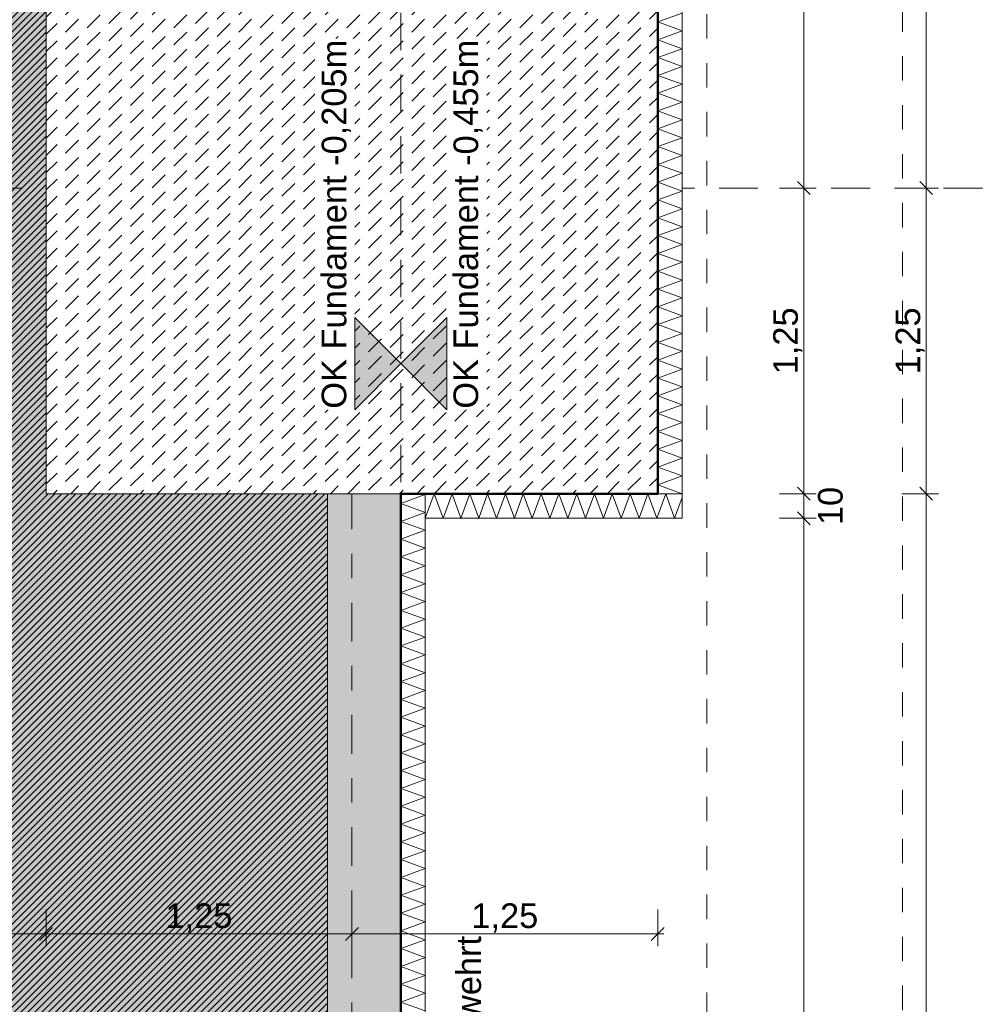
# Model space of a CAD drawing. Header units: metres. Extents: x -273 to 6, y -183 to 13.
# Tile 344 of 379: x -1.78 to 2.16, y -26.28 to -22.26. Entities that reach past the tile are written whole.
import ezdxf

# ---------------------------------------------------------------- set-up
doc = ezdxf.new("R2010")
doc.units = ezdxf.units.M
doc.header["$LTSCALE"] = 0.05
doc.header["$PDMODE"] = 1
doc.header["$PDSIZE"] = -2
for name, pattern in [('ISO-02 Strichlinie', [3.81, 3.048, -0.762]), ('ISO-03 Gestrichelt mit Abstand-3', [1.524, 0.6096, -0.9144]), ('Linienart-53', [5.291531, 3.175, -1.058062, 0.352704, -0.705764])]:
    doc.linetypes.add(name, pattern=pattern)
doc.layers.get('0').update_dxf_attribs({"lineweight": 25})
for name, color, linetype, lineweight, true_color in [('00 -Bauelemente -Beton unbewehrt', 7, 'Continuous', 9, 0xf7e06e), ('00 -Bauelemente -Dämmung innen', 7, 'Continuous', 9, 0xff7fe6), ('30 -32 Gründung- 2 Flachgründungen u. Bodenplatten', 7, 'Continuous', 9, 0xff6633), ('30 -32 Gründung-4 Frostschürze', 7, 'Continuous', 9, 0x66aaff), ('70 -72 Beschriftung- 1 Beschriftung allgemein', 7, 'Continuous', 9, 0xff6633), ('70 -76 Bemaßung- 2 Allgemein', 7, 'Continuous', 5, 0x6666cc)]:
    doc.layers.add(name, color=color, linetype=linetype, lineweight=lineweight, true_color=true_color)
for name, color, linetype, lineweight in [('30 -35 Decken- 2 Beläge- Dämmung', 7, 'Continuous', 9), ('70 -71 Achsen- 1 Gebäudeachsen', 7, 'Linienart-53', 18), ('Keine', 7, 'Continuous', 9)]:
    doc.layers.add(name, color=color, linetype=linetype, lineweight=lineweight)
doc.styles.add('Arial', font='arial.ttf')
doc.dimstyles.new('k+k_klein', dxfattribs={"dimtxt": 0.100689, "dimasz": 0.05302, "dimexe": 0.05, "dimexo": 0.15, "dimgap": 0.005, "dimtad": 1, "dimdec": 3, "dimtxsty": 'Arial', "dimblk": 'VW_SLASH-2', "dimblk1": 'VW_SLASH-2', "dimblk2": 'VW_SLASH-2', "dimcen": 0, "dimdle": 0.025, "dimadec": 3, "dimazin": 0, "dimtfac": 0.75, "dimtdec": 3, "dimtix": 1, "dimtmove": 0, "dimatfit": 0, "dimldrblk": 'VW_FILLEDARROW', "dimfxl": 0.1, "dimfxlon": 1, "dimfrac": 2, "dimtolj": 1, "dimarcsym": 0})

# ---------------------------------------------------------------- blocks, each defined once
blk = doc.blocks.new('_Achsen (3D)')
at = {"layer": '70 -71 Achsen- 1 Gebäudeachsen', "transparency": 33554687}
for p, q in [((-0.421, 3.8), (-0.421, -46.172)), ((-179.668, -22.947), (3.826, -22.947))]:
    blk.add_line(p, q, dxfattribs=at)
blk = doc.blocks.new('Gruppe-334')
at = {"color": 255, "linetype": 'Continuous', "lineweight": 5}
blk.add_wipeout([(-0.121, -30.097), (-0.121, -24.197), (-0.221, -24.197), (-0.221, -30.097)], dxfattribs=at).dxf.layer = '00 -Bauelemente -Dämmung innen'
blk = doc.blocks.new('Gruppe-335')
at = {"layer": '00 -Bauelemente -Dämmung innen', "color": 7, "transparency": 33554687, "flags": 128}
blk.add_lwpolyline([(-0.121, -26.3118), (-0.221, -26.2754), (-0.121, -26.239), (-0.221, -26.2026), (-0.121, -26.1662), (-0.221, -26.1298), (-0.121, -26.0934), (-0.221, -26.057), (-0.121, -26.0206), (-0.221, -25.9842), (-0.121, -25.9478), (-0.221, -25.9114), (-0.121, -25.875), (-0.221, -25.8386), (-0.121, -25.8022), (-0.221, -25.7658), (-0.121, -25.7294), (-0.221, -25.693), (-0.121, -25.6566), (-0.221, -25.6202), (-0.121, -25.5838), (-0.221, -25.5474), (-0.121, -25.511), (-0.221, -25.4746), (-0.121, -25.4382), (-0.221, -25.4018), (-0.121, -25.3654), (-0.221, -25.329), (-0.121, -25.2926), (-0.221, -25.2562), (-0.121, -25.2198), (-0.221, -25.1834), (-0.121, -25.147), (-0.221, -25.1106), (-0.121, -25.0743), (-0.221, -25.0379), (-0.121, -25.0015), (-0.221, -24.9651), (-0.121, -24.9287), (-0.221, -24.8923), (-0.121, -24.8559), (-0.221, -24.8195), (-0.121, -24.7831), (-0.221, -24.7467), (-0.121, -24.7103), (-0.221, -24.6739), (-0.121, -24.6375), (-0.221, -24.6011), (-0.121, -24.5647), (-0.221, -24.5283), (-0.121, -24.4919), (-0.221, -24.4555), (-0.121, -24.4191), (-0.221, -24.3827), (-0.121, -24.3463), (-0.221, -24.3099), (-0.121, -24.2735), (-0.221, -24.2371), (-0.121, -24.2007), (-0.1311, -24.197)], dxfattribs=at)
blk = doc.blocks.new('Gruppe-337')
at = {"layer": '00 -Bauelemente -Dämmung innen', "color": 7, "linetype": 'Continuous', "lineweight": 9, "transparency": 33554687}
blk.add_line((-0.121, -24.197), (-0.221, -24.197), dxfattribs=at)
blk = doc.blocks.new('Gruppe-338')
at = {"color": 7, "transparency": 33554687}
blk.add_blockref('Gruppe-337', (0, 0), dxfattribs=at)
blk = doc.blocks.new('Gruppe-339')
at = {"layer": '00 -Bauelemente -Dämmung innen', "color": 7, "linetype": 'Continuous', "lineweight": 9, "transparency": 33554687}
blk.add_line((-0.221, -24.197), (-0.221, -30.097), dxfattribs=at)
blk = doc.blocks.new('Gruppe-340')
at = {"layer": '00 -Bauelemente -Dämmung innen', "color": 7, "linetype": 'Continuous', "lineweight": 9, "transparency": 33554687}
blk.add_line((-0.121, -30.097), (-0.121, -24.197), dxfattribs=at)
blk = doc.blocks.new('Gruppe-341')
at = {"color": 7, "transparency": 33554687}
for name in ['Gruppe-339', 'Gruppe-340']:
    blk.add_blockref(name, (0, 0), dxfattribs=at)
blk = doc.blocks.new('Gruppe-342')
at = {"layer": '00 -Bauelemente -Dämmung innen', "color": 7}
blk.add_blockref('Gruppe-334', (0, 0), dxfattribs=at)
at = {"color": 7, "transparency": 33554687}
for name in ['Gruppe-338', 'Gruppe-341']:
    blk.add_blockref(name, (0, 0), dxfattribs=at)
at = {"layer": '00 -Bauelemente -Dämmung innen', "color": 7, "transparency": 33554687}
blk.add_blockref('Gruppe-335', (0, 0), dxfattribs=at)
blk = doc.blocks.new('Gruppe-343')
at = {"layer": '00 -Bauelemente -Dämmung innen', "color": 7, "transparency": 33554687}
blk.add_blockref('Gruppe-342', (0, 0), dxfattribs=at)
at = {"layer": '00 -Bauelemente -Dämmung innen', "color": 0, "flags": 1}
for tag in ['prm0_value', 'prm1_value', 'prm2_value', 'prm3_value', 'prm4_value', 'prm5_value', 'prm6_value', 'IFC_UUID', 'instanceID', 'prm0_name', 'prm0_type', 'prm1_name', 'prm1_type', 'prm2_name', 'prm2_type', 'prm3_name', 'prm3_type', 'prm4_name', 'prm4_type', 'prm5_name', 'prm5_type', 'prm6_name', 'prm6_type']:
    blk.add_attdef(tag, (-0.221, -30.097), '', height=0.00018, dxfattribs=at)
blk = doc.blocks.new('Gruppe-1254')
at = {"color": 255, "linetype": 'Continuous', "lineweight": 5}
blk.add_wipeout([(0.929, -24.197), (0.929, -18.597), (0.829, -18.597), (0.829, -24.197)], dxfattribs=at).dxf.layer = '00 -Bauelemente -Dämmung innen'
blk = doc.blocks.new('Gruppe-1255')
at = {"layer": '00 -Bauelemente -Dämmung innen', "color": 7, "transparency": 33554687, "flags": 128}
blk.add_lwpolyline([(0.929, -24.197), (0.829, -24.1606), (0.929, -24.1242), (0.829, -24.0879), (0.929, -24.0515), (0.829, -24.0151), (0.929, -23.9787), (0.829, -23.9423), (0.929, -23.9059), (0.829, -23.8695), (0.929, -23.8331), (0.829, -23.7967), (0.929, -23.7603), (0.829, -23.7239), (0.929, -23.6875), (0.829, -23.6511), (0.929, -23.6147), (0.829, -23.5783), (0.929, -23.5419), (0.829, -23.5055), (0.929, -23.4691), (0.829, -23.4327), (0.929, -23.3963), (0.829, -23.3599), (0.929, -23.3235), (0.829, -23.2871), (0.929, -23.2507), (0.829, -23.2143), (0.929, -23.1779), (0.829, -23.1415), (0.929, -23.1051), (0.829, -23.0687), (0.929, -23.0323), (0.829, -22.9959), (0.929, -22.9595), (0.829, -22.9231), (0.929, -22.8867), (0.829, -22.8504), (0.929, -22.814), (0.829, -22.7776), (0.929, -22.7412), (0.829, -22.7048), (0.929, -22.6684), (0.829, -22.632), (0.929, -22.5956), (0.829, -22.5592), (0.929, -22.5228), (0.829, -22.4864), (0.929, -22.45), (0.829, -22.4136), (0.929, -22.3772), (0.829, -22.3408), (0.929, -22.3044), (0.829, -22.268), (0.929, -22.2316)], dxfattribs=at)
blk = doc.blocks.new('Gruppe-1256')
at = {"layer": '00 -Bauelemente -Dämmung innen', "color": 7, "linetype": 'Continuous', "lineweight": 9, "transparency": 33554687}
blk.add_line((0.829, -24.197), (0.929, -24.197), dxfattribs=at)
blk = doc.blocks.new('Gruppe-1258')
at = {"color": 7, "transparency": 33554687}
blk.add_blockref('Gruppe-1256', (0, 0), dxfattribs=at)
blk = doc.blocks.new('Gruppe-1259')
at = {"layer": '00 -Bauelemente -Dämmung innen', "color": 7, "linetype": 'Continuous', "lineweight": 9, "transparency": 33554687}
blk.add_line((0.829, -18.597), (0.829, -24.197), dxfattribs=at)
blk = doc.blocks.new('Gruppe-1260')
at = {"layer": '00 -Bauelemente -Dämmung innen', "color": 7, "linetype": 'Continuous', "lineweight": 9, "transparency": 33554687}
blk.add_line((0.929, -24.197), (0.929, -18.597), dxfattribs=at)
blk = doc.blocks.new('Gruppe-1261')
at = {"color": 7, "transparency": 33554687}
for name in ['Gruppe-1259', 'Gruppe-1260']:
    blk.add_blockref(name, (0, 0), dxfattribs=at)
blk = doc.blocks.new('Gruppe-1262')
at = {"layer": '00 -Bauelemente -Dämmung innen', "color": 7}
blk.add_blockref('Gruppe-1254', (0, 0), dxfattribs=at)
at = {"color": 7, "transparency": 33554687}
for name in ['Gruppe-1258', 'Gruppe-1261']:
    blk.add_blockref(name, (0, 0), dxfattribs=at)
at = {"layer": '00 -Bauelemente -Dämmung innen', "color": 7, "transparency": 33554687}
blk.add_blockref('Gruppe-1255', (0, 0), dxfattribs=at)
blk = doc.blocks.new('Gruppe-1263')
at = {"layer": '00 -Bauelemente -Dämmung innen', "color": 7, "transparency": 33554687}
blk.add_blockref('Gruppe-1262', (0, 0), dxfattribs=at)
at = {"layer": '00 -Bauelemente -Dämmung innen', "color": 0, "flags": 1}
for tag in ['prm0_value', 'prm1_value', 'prm2_value', 'prm3_value', 'prm4_value', 'prm5_value', 'prm6_value', 'IFC_UUID', 'instanceID', 'prm0_name', 'prm0_type', 'prm1_name', 'prm1_type', 'prm2_name', 'prm2_type', 'prm3_name', 'prm3_type', 'prm4_name', 'prm4_type', 'prm5_name', 'prm5_type', 'prm6_name', 'prm6_type']:
    blk.add_attdef(tag, (0.829, -24.197), '', height=0.00018, dxfattribs=at)
blk = doc.blocks.new('Gruppe-1264')
at = {"color": 255, "linetype": 'Continuous', "lineweight": 5}
blk.add_wipeout([(-0.121, -24.297), (0.929, -24.297), (0.929, -24.197), (-0.121, -24.197)], dxfattribs=at).dxf.layer = '00 -Bauelemente -Dämmung innen'
blk = doc.blocks.new('Gruppe-1265')
at = {"layer": '00 -Bauelemente -Dämmung innen', "color": 7, "transparency": 33554687, "flags": 128}
blk.add_lwpolyline([(-0.121, -24.297), (-0.0846, -24.197), (-0.0482, -24.297), (-0.0118, -24.197), (0.0246, -24.297), (0.061, -24.197), (0.0974, -24.297), (0.1338, -24.197), (0.1702, -24.297), (0.2066, -24.197), (0.243, -24.297), (0.2794, -24.197), (0.3158, -24.297), (0.3522, -24.197), (0.3886, -24.297), (0.425, -24.197), (0.4614, -24.297), (0.4977, -24.197), (0.5341, -24.297), (0.5705, -24.197), (0.6069, -24.297), (0.6433, -24.197), (0.6797, -24.297), (0.7161, -24.197), (0.7525, -24.297), (0.7889, -24.197), (0.8253, -24.297), (0.8617, -24.197), (0.8981, -24.297), (0.929, -24.2122)], dxfattribs=at)
blk = doc.blocks.new('Gruppe-1266')
at = {"layer": '00 -Bauelemente -Dämmung innen', "color": 7, "linetype": 'Continuous', "lineweight": 9, "transparency": 33554687}
blk.add_line((-0.121, -24.197), (-0.121, -24.297), dxfattribs=at)
blk = doc.blocks.new('Gruppe-1267')
at = {"layer": '00 -Bauelemente -Dämmung innen', "color": 7, "linetype": 'Continuous', "lineweight": 9, "transparency": 33554687}
blk.add_line((0.929, -24.297), (0.929, -24.197), dxfattribs=at)
blk = doc.blocks.new('Gruppe-1268')
at = {"color": 7, "transparency": 33554687}
for name in ['Gruppe-1266', 'Gruppe-1267']:
    blk.add_blockref(name, (0, 0), dxfattribs=at)
blk = doc.blocks.new('Gruppe-1269')
at = {"layer": '00 -Bauelemente -Dämmung innen', "color": 7, "linetype": 'Continuous', "lineweight": 9, "transparency": 33554687}
blk.add_line((0.929, -24.197), (-0.121, -24.197), dxfattribs=at)
blk = doc.blocks.new('Gruppe-1270')
at = {"layer": '00 -Bauelemente -Dämmung innen', "color": 7, "linetype": 'Continuous', "lineweight": 9, "transparency": 33554687}
blk.add_line((-0.121, -24.297), (0.929, -24.297), dxfattribs=at)
blk = doc.blocks.new('Gruppe-1271')
at = {"color": 7, "transparency": 33554687}
for name in ['Gruppe-1269', 'Gruppe-1270']:
    blk.add_blockref(name, (0, 0), dxfattribs=at)
blk = doc.blocks.new('Gruppe-1272')
at = {"layer": '00 -Bauelemente -Dämmung innen', "color": 7}
blk.add_blockref('Gruppe-1264', (0, 0), dxfattribs=at)
at = {"color": 7, "transparency": 33554687}
for name in ['Gruppe-1268', 'Gruppe-1271']:
    blk.add_blockref(name, (0, 0), dxfattribs=at)
at = {"layer": '00 -Bauelemente -Dämmung innen', "color": 7, "transparency": 33554687}
blk.add_blockref('Gruppe-1265', (0, 0), dxfattribs=at)
blk = doc.blocks.new('Gruppe-1273')
at = {"layer": '00 -Bauelemente -Dämmung innen', "color": 7, "transparency": 33554687}
blk.add_blockref('Gruppe-1272', (0, 0), dxfattribs=at)
at = {"layer": '00 -Bauelemente -Dämmung innen', "color": 0, "flags": 1}
for tag in ['prm0_value', 'prm1_value', 'prm2_value', 'prm3_value', 'prm4_value', 'prm5_value', 'prm6_value', 'IFC_UUID', 'instanceID', 'prm0_name', 'prm0_type', 'prm1_name', 'prm1_type', 'prm2_name', 'prm2_type', 'prm3_name', 'prm3_type', 'prm4_name', 'prm4_type', 'prm5_name', 'prm5_type', 'prm6_name', 'prm6_type']:
    blk.add_attdef(tag, (-0.121, -24.297), '', height=0.00018, dxfattribs=at)
blk = doc.blocks.new('Gruppe-2163')
at = {"layer": '30 -32 Gründung- 2 Flachgründungen u. Bodenplatten', "flags": 128}
blk.add_lwpolyline([(-1.671, -18.697), (0.829, -18.697), (0.829, -24.197), (-1.671, -24.197)], close=True, dxfattribs=at)
blk = doc.blocks.new('Gruppe-2490')
at = {"layer": 'Keine', "color": 7, "linetype": 'ISO-03 Gestrichelt mit Abstand-3', "lineweight": 9, "flags": 128}
blk.add_lwpolyline([(-16.7114, -42.1962), (-16.7114, -41.3976), (1.029, -41.397), (1.029, -20.572), (1.829, -20.572), (1.829, -42.197), (-13.6303, -42.197)], close=True, dxfattribs=at)
blk.add_lwpolyline([(-16.7114, -42.1962), (-16.7114, -41.3976), (1.029, -41.397), (1.029, -20.572), (1.829, -20.572), (1.829, -42.197), (-13.6303, -42.197)], close=True, dxfattribs=at)
blk = doc.blocks.new('_FU_2D LP5 (2D)')
at = {"color": 255}
blk.add_wipeout([(-1.67099996, -18.69704198), (0.82900004, -18.69704198), (0.82900004, -24.19704198), (-1.67099996, -24.19704198)], dxfattribs=at).dxf.layer = '00 -Bauelemente -Beton unbewehrt'
at = {"layer": '00 -Bauelemente -Beton unbewehrt', "linetype": 'Continuous', "lineweight": 9}
h = blk.add_hatch(dxfattribs=at)
h.set_pattern_fill('Unbew_ Beton1 1mm SRF', style=0, pattern_type=2)
h.set_pattern_definition([(45, (0, 0), (0.08838828, 0.01767774), [0.075, -0.05])])
h.paths.add_polyline_path([(-1.67099996, -18.69704198), (0.82900004, -18.69704198), (0.82900004, -24.19704198), (-1.67099996, -24.19704198)])
at = {"layer": '30 -35 Decken- 2 Beläge- Dämmung', "linetype": 'Continuous', "lineweight": 18, "true_color": 0xd9d9d9}
h = blk.add_hatch(dxfattribs=at)
h.set_pattern_fill('Schraffur grau', color=254, style=0, pattern_type=2)
h.set_pattern_definition([(45, (-26.550902, -25.439444), (0.014142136, -0.014142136), [])])
h.paths.add_polyline_path([(-1.67099996, -24.19704198), (-1.67099996, -18.69704198), (-0.52099996, -18.69704198), (-0.52099996, -12.94704198), (-1.67099996, -12.94704198), (-1.67099996, -8.79704198), (-6.57099996, -8.79704198), (-6.57099996, -13.79704198), (-5.52099996, -13.79704198), (-5.52099996, -34.34704198), (-20.07099996, -34.34704198), (-20.07099996, -29.09704198), (-23.17099996, -29.09704198), (-23.17099996, -33.19704198), (-24.32099996, -33.19704198), (-24.32099996, -35.17704198), (-25.07099996, -35.17704198), (-25.07099996, -38.34704198), (-24.07099996, -38.34704198), (-24.07099996, -39.34704198), (-18.02099996, -39.34704198), (-18.02099996, -38.34704198), (-15.82099996, -38.34704198), (-15.82099996, -39.34704198), (-9.77099996, -39.34704198), (-9.77099996, -38.34704198), (-7.57099996, -38.34704198), (-7.57099996, -39.34704198), (-1.19599996, -39.34704198), (-1.19599996, -38.67204198), (-0.52099996, -38.67204198), (-0.52099996, -32.29704198), (-1.52099996, -32.29704198), (-1.52099996, -30.09704198), (-0.52099996, -30.09704198), (-0.52099996, -24.19704198)])
at = {"layer": '00 -Bauelemente -Beton unbewehrt', "flags": 128}
blk.add_lwpolyline([(-1.67099996, -18.69704198), (0.82900004, -18.69704198), (0.82900004, -24.19704198), (-1.67099996, -24.19704198)], close=True, dxfattribs=at)
at = {"layer": '30 -35 Decken- 2 Beläge- Dämmung', "flags": 128}
blk.add_lwpolyline([(-0.52099996, -30.09704198), (-0.52099996, -24.19704198), (-1.67099996, -24.19704198), (-1.67099996, -18.69704198), (-0.52099996, -18.69704198), (-0.52099996, -12.94704198), (-1.67099996, -12.94704198), (-1.67099996, -8.79704198), (-6.57099996, -8.79704198), (-6.57099996, -13.79704198), (-5.52099996, -13.79704198), (-5.52099996, -34.34704198)], dxfattribs=at)
at = {"layer": '00 -Bauelemente -Dämmung innen', "color": 7}
for name in ['Gruppe-1263', 'Gruppe-343']:
    blk.add_blockref(name, (0, 0), dxfattribs=at)
blk.add_blockref('Gruppe-1273', (0, 0), dxfattribs=at)
at = {"layer": '30 -32 Gründung- 2 Flachgründungen u. Bodenplatten', "color": 7}
blk.add_blockref('Gruppe-2163', (0, 0), dxfattribs=at)
at = {"layer": '30 -32 Gründung-4 Frostschürze', "linetype": 'Continuous', "lineweight": 0, "transparency": 33554534}
blk.add_hatch(color=161, dxfattribs=at).paths.add_polyline_path([(-0.22099996, -24.19704198), (-0.22099996, -30.09704198), (-0.52099996, -30.09704198), (-0.52099996, -24.19704198)])
at = {"layer": 'Keine', "linetype": 'Continuous', "lineweight": 0, "transparency": 33554511}
h = blk.add_hatch(color=43, dxfattribs=at)
h.paths.add_polyline_path([(-49.17099996, -34.09704198), (-26.02099996, -34.09704198), (-26.02099996, -33.19704198), (-27.17099996, -33.19704198), (-27.17099996, -29.19704198), (-23.17099996, -29.19704198), (-23.17099996, -33.19704198), (-24.32099996, -33.19704198), (-24.32099996, -35.17704198), (-25.07099996, -35.17704198), (-25.07099996, -38.34704198), (-24.07099996, -38.34704198), (-24.07099996, -39.34704198), (-18.02099996, -39.34704198), (-18.02099996, -38.34704198), (-15.82099996, -38.34704198), (-15.82099996, -39.34704198), (-9.77099996, -39.34704198), (-9.77099996, -38.34704198), (-7.57099996, -38.34704198), (-7.57099996, -39.34704198), (-1.19599996, -39.34704198), (-1.19599996, -38.67204198), (-0.52099996, -38.67204198), (-0.52099996, -32.29704198), (-1.52099996, -32.29704198), (-1.52099996, -30.09704198), (-0.52099996, -30.09704198), (-0.52099996, -24.19704198), (-1.67099996, -24.19704198), (-1.67099996, -18.69704198), (-0.52099996, -18.69704198), (-0.52099996, -12.94704198), (-1.67099996, -12.94704198), (-1.67099996, -8.79704198), (-6.57099996, -8.79704198), (-6.57099996, -14.59704198), (-10.77099996, -14.59704198), (-10.77099996, -8.79704198), (-14.72099996, -8.79704198), (-14.72099996, -14.24704198), (-19.12099996, -14.24704198), (-19.12099996, -8.79704198), (-24.42099996, -8.79704198), (-24.42099996, -9.44704198), (-29.02099996, -9.44704198), (-29.02099996, -8.89704198), (-49.72099996, -8.89704198), (-49.72099996, -10.69704198), (-48.84599996, -10.69704198), (-48.84599996, -12.69704198), (-49.84599996, -12.69704198), (-49.84599996, -18.94704198), (-48.84599996, -18.94704198), (-48.84599996, -20.94704198), (-49.17099996, -20.94704198)])
h.paths.add_polyline_path([(-23.67099996, -25.19704198), (-26.67099996, -25.19704198), (-26.67099996, -17.66704198), (-23.14099996, -17.66704198), (-23.14099996, -20.69704198), (-23.67099996, -20.69704198)])
h.paths.add_polyline_path([(-24.07099996, -12.79704198), (-26.27099996, -12.79704198), (-26.27099996, -10.59704198), (-24.07099996, -10.59704198)])
h.paths.add_polyline_path([(-39.67099996, -13.69704198), (-43.67099996, -13.69704198), (-43.67099996, -9.69704198), (-39.67099996, -9.69704198)])
h.paths.add_polyline_path([(-31.22099996, -25.49704198), (-35.62099996, -25.49704198), (-35.62099996, -17.39704198), (-31.22099996, -17.39704198)])
h.paths.add_polyline_path([(-6.97099996, -32.89704198), (-10.37099996, -32.89704198), (-10.37099996, -29.49704198), (-6.97099996, -29.49704198)])
h.paths.add_polyline_path([(-15.42099996, -25.19704198), (-18.42099996, -25.19704198), (-18.42099996, -17.69704198), (-15.42099996, -17.69704198)])
h.paths.add_polyline_path([(-31.42099996, -33.19704198), (-35.42099996, -33.19704198), (-35.42099996, -29.19704198), (-31.42099996, -29.19704198)])
h.paths.add_polyline_path([(-43.67099996, -29.19704198), (-39.67099996, -29.19704198), (-39.67099996, -33.19704198), (-43.67099996, -33.19704198)])
h.paths.add_polyline_path([(-10.87099996, -17.39704198), (-6.47099996, -17.39704198), (-6.47099996, -25.49704198), (-10.87099996, -25.49704198)])
h.paths.add_polyline_path([(-18.42099996, -29.69704198), (-15.42099996, -29.69704198), (-15.42099996, -32.69704198), (-18.42099996, -32.69704198)])
h.paths.add_polyline_path([(-43.87099996, -17.39704198), (-39.47099996, -17.39704198), (-39.47099996, -25.49704198), (-43.87099996, -25.49704198)])
h.paths.add_polyline_path([(-35.42099996, -9.69704198), (-31.42099996, -9.69704198), (-31.42099996, -13.69704198), (-35.42099996, -13.69704198)])
h.paths.add_polyline_path([(-24.17099996, -13.33704198), (-24.17099996, -13.79704198), (-21.77099996, -13.79704198), (-21.77099996, -17.19704198), (-24.17099996, -17.19704198), (-24.17099996, -14.83704198), (-26.00599996, -14.83704198), (-26.00599996, -13.33704198)])
at = {"layer": '30 -32 Gründung- 2 Flachgründungen u. Bodenplatten', "linetype": 'ISO-02 Strichlinie'}
blk.add_line((-0.22099996, -18.69704198), (-0.22099996, -24.19704198), dxfattribs=at)
at = {"layer": '30 -32 Gründung-4 Frostschürze', "flags": 128}
blk.add_lwpolyline([(-0.22099996, -24.19704198), (-0.22099996, -30.09704198), (-0.52099996, -30.09704198), (-0.52099996, -24.19704198)], close=True, dxfattribs=at)
at = {"layer": 'Keine', "flags": 128}
blk.add_lwpolyline([(-0.52099996, -30.09704198), (-0.52099996, -24.19704198), (-1.67099996, -24.19704198), (-1.67099996, -18.69704198), (-0.52099996, -18.69704198), (-0.52099996, -12.94704198), (-1.67099996, -12.94704198), (-1.67099996, -8.79704198), (-6.57099996, -8.79704198), (-6.57099996, -14.59704198), (-10.77099996, -14.59704198), (-10.77099996, -8.79704198), (-14.72099996, -8.79704198), (-14.72099996, -14.24704198), (-19.12099996, -14.24704198), (-19.12099996, -8.79704198), (-24.42099996, -8.79704198), (-24.42099996, -9.44704198), (-29.02099996, -9.44704198), (-29.02099996, -8.89704198), (-49.72099996, -8.89704198)], dxfattribs=at)
at = {"layer": '70 -72 Beschriftung- 1 Beschriftung allgemein', "color": 7}
blk.add_blockref('Gruppe-2490', (0, 0), dxfattribs=at)
at = {"layer": '70 -72 Beschriftung- 1 Beschriftung allgemein', "color": 103, "lineweight": 50, "true_color": 0x66cc7f, "flags": 128}
blk.add_lwpolyline([(-0.22099996, -30.09704198), (-0.22099996, -24.19704198), (0.82900004, -24.19704198), (0.82900004, -18.69704198), (-0.22099996, -18.69704198), (-0.22099996, -12.94704198), (0.82900004, -12.94704198), (0.82900004, -7.44704198), (-1.67099996, -7.44704198), (-1.67099996, -8.49704198), (-6.57099996, -8.49704198), (-6.57099996, -5.79704198), (-10.77099996, -5.79704198), (-10.77099996, -8.49704198), (-14.72099996, -8.49704198), (-14.72099996, -6.14704198), (-19.12099996, -6.14704198), (-19.12099996, -8.49704198), (-24.42099996, -8.49704198), (-24.42099996, 0.10994365), (-25.92099996, 0.10994365), (-25.92099996, -0.24704198), (-28.52099996, -0.24704198)], dxfattribs=at)
blk = doc.blocks.new('Gruppe-2717')
at = {"color": 255}
blk.add_wipeout([(0.3036, -28.2995), (0.3036, -25.9946), (-0.021, -25.9946), (-0.021, -28.2995)], dxfattribs=at).dxf.layer = '70 -72 Beschriftung- 1 Beschriftung allgemein'
at = {"layer": '70 -72 Beschriftung- 1 Beschriftung allgemein', "insert": (0.006, -28.2995), "char_height": 0.100689, "attachment_point": 1, "rotation": 90, "line_spacing_factor": 0.970891, "style": 'Arial'}
blk.add_mtext('Frostschürze b/h=0,3/1,00m bewehrt\\POK=-0,205, UK=-1,205', dxfattribs=at)
blk = doc.blocks.new('VW_SLASH-2')
at = {"color": 0, "linetype": 'ByBlock', "lineweight": -2, "transparency": 16777216}
blk.add_line((0.472, 0), (-1, 0), dxfattribs=at)
at = {"color": 0, "lineweight": 5, "transparency": 16777216, "flags": 128}
blk.add_lwpolyline([(0.5, 0.5), (-0.5, -0.5)], dxfattribs=at)
blk = doc.blocks.new('*D2950')
at = {"layer": '70 -76 Bemaßung- 2 Allgemein', "color": 0, "lineweight": -2}
for p, q in [((2.076, -19.947), (1.976, -19.947)), ((1.926, -22.894), (1.926, -20.0001)), ((1.826, -22.947), (1.976, -22.947))]:
    blk.add_line(p, q, dxfattribs=at)
at = {"layer": 'Defpoints', "color": 0}
for p in [(1.926, -19.947), (1.926, -19.947), (0.829, -22.947)]:
    blk.add_point(p, dxfattribs=at)
at = {"layer": '70 -76 Bemaßung- 2 Allgemein', "color": 0, "lineweight": -2, "xscale": 0.05302001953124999, "yscale": 0.05302001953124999, "zscale": 0.05302001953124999}
for p, rotation in [((1.926, -19.947), 90.00000000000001), ((1.926, -22.947), 270)]:
    blk.add_blockref('VW_SLASH-2', p, dxfattribs=dict(at, rotation=rotation))
at = {"layer": '70 -76 Bemaßung- 2 Allgemein', "color": 0, "insert": (1.8605, -21.447), "char_height": 0.10069, "attachment_point": 5, "rotation": 90, "style": 'Arial'}
blk.add_mtext('\\A1;3,00', dxfattribs=at)
blk = doc.blocks.new('VW_FILLEDARROW')
at = {"linetype": 'Continuous', "lineweight": 0, "transparency": 16777216}
blk.add_hatch(color=0, dxfattribs=at).paths.add_polyline_path([(-2.829, 0.758), (0, 0), (-2.829, -0.758)])
at = {"color": 0, "lineweight": 5, "transparency": 16777216, "flags": 128}
blk.add_lwpolyline([(-2.829, 0.758), (0, 0), (-2.829, -0.758)], close=True, dxfattribs=at)
blk = doc.blocks.new('*D2951')
at = {"layer": '70 -76 Bemaßung- 2 Allgemein', "color": 0, "lineweight": -2}
for p, q in [((1.826, -22.947), (1.976, -22.947)), ((1.926, -24.144), (1.926, -23.0001)), ((1.826, -24.197), (1.976, -24.197))]:
    blk.add_line(p, q, dxfattribs=at)
at = {"layer": 'Defpoints', "color": 0}
for p in [(0.829, -22.947), (1.926, -22.947), (-0.221, -24.197)]:
    blk.add_point(p, dxfattribs=at)
at = {"layer": '70 -76 Bemaßung- 2 Allgemein', "color": 0, "lineweight": -2, "xscale": 0.05302001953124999, "yscale": 0.05302001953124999, "zscale": 0.05302001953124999}
for p, rotation in [((1.926, -22.947), 90), ((1.926, -24.197), 270)]:
    blk.add_blockref('VW_SLASH-2', p, dxfattribs=dict(at, rotation=rotation))
at = {"layer": '70 -76 Bemaßung- 2 Allgemein', "color": 0, "insert": (1.8605, -23.572), "char_height": 0.10069, "attachment_point": 5, "rotation": 90, "style": 'Arial'}
blk.add_mtext('\\A1;1,25', dxfattribs=at)
blk = doc.blocks.new('*D2952')
at = {"layer": '70 -76 Bemaßung- 2 Allgemein', "color": 0, "lineweight": -2}
for p, q in [((1.826, -24.197), (1.976, -24.197)), ((1.926, -30.044), (1.926, -24.2501)), ((1.826, -30.097), (1.976, -30.097))]:
    blk.add_line(p, q, dxfattribs=at)
at = {"layer": 'Defpoints', "color": 0}
for p in [(-0.221, -24.197), (1.926, -24.197), (-0.221, -30.097)]:
    blk.add_point(p, dxfattribs=at)
at = {"layer": '70 -76 Bemaßung- 2 Allgemein', "color": 0, "lineweight": -2, "xscale": 0.05302001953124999, "yscale": 0.05302001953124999, "zscale": 0.05302001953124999}
for p, rotation in [((1.926, -24.197), 90.00000000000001), ((1.926, -30.097), 270)]:
    blk.add_blockref('VW_SLASH-2', p, dxfattribs=dict(at, rotation=rotation))
at = {"layer": '70 -76 Bemaßung- 2 Allgemein', "color": 0, "insert": (1.8605, -27.147), "char_height": 0.10069, "attachment_point": 5, "rotation": 90, "style": 'Arial'}
blk.add_mtext('\\A1;5,90', dxfattribs=at)
blk = doc.blocks.new('*D3329')
at = {"layer": '70 -76 Bemaßung- 2 Allgemein', "color": 0, "lineweight": -2}
for p, q in [((1.326, -19.947), (1.476, -19.947)), ((1.426, -22.894), (1.426, -20.0001)), ((1.326, -22.947), (1.476, -22.947))]:
    blk.add_line(p, q, dxfattribs=at)
at = {"layer": 'Defpoints', "color": 0}
for p in [(0.829, -19.947), (1.426, -19.947), (0.829, -22.947)]:
    blk.add_point(p, dxfattribs=at)
at = {"layer": '70 -76 Bemaßung- 2 Allgemein', "color": 0, "lineweight": -2, "xscale": 0.05302001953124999, "yscale": 0.05302001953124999, "zscale": 0.05302001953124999}
for p, rotation in [((1.426, -19.947), 90.00000000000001), ((1.426, -22.947), 270)]:
    blk.add_blockref('VW_SLASH-2', p, dxfattribs=dict(at, rotation=rotation))
at = {"layer": '70 -76 Bemaßung- 2 Allgemein', "color": 0, "insert": (1.3605, -21.447), "char_height": 0.10069, "attachment_point": 5, "rotation": 90, "style": 'Arial'}
blk.add_mtext('\\A1;3,00', dxfattribs=at)
blk = doc.blocks.new('*D3330')
at = {"layer": '70 -76 Bemaßung- 2 Allgemein', "color": 0, "lineweight": -2}
for p, q in [((1.326, -22.947), (1.476, -22.947)), ((1.426, -24.144), (1.426, -23.0001)), ((1.326, -24.197), (1.476, -24.197))]:
    blk.add_line(p, q, dxfattribs=at)
at = {"layer": 'Defpoints', "color": 0}
for p in [(0.829, -22.947), (1.426, -22.947), (0.829, -24.197)]:
    blk.add_point(p, dxfattribs=at)
at = {"layer": '70 -76 Bemaßung- 2 Allgemein', "color": 0, "lineweight": -2, "xscale": 0.05302001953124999, "yscale": 0.05302001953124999, "zscale": 0.05302001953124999}
for p, rotation in [((1.426, -22.947), 90.00000000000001), ((1.426, -24.197), 270)]:
    blk.add_blockref('VW_SLASH-2', p, dxfattribs=dict(at, rotation=rotation))
at = {"layer": '70 -76 Bemaßung- 2 Allgemein', "color": 0, "insert": (1.3605, -23.572), "char_height": 0.10069, "attachment_point": 5, "rotation": 90, "style": 'Arial'}
blk.add_mtext('\\A1;1,25', dxfattribs=at)
blk = doc.blocks.new('*D3331')
at = {"layer": '70 -76 Bemaßung- 2 Allgemein', "color": 0, "lineweight": -2}
for p, q in [((1.426, -24.144), (1.426, -24.091)), ((1.326, -24.197), (1.476, -24.197)), ((1.426, -24.297), (1.426, -24.197)), ((1.326, -24.297), (1.476, -24.297)), ((1.426, -24.3501), (1.426, -24.4031))]:
    blk.add_line(p, q, dxfattribs=at)
at = {"layer": 'Defpoints', "color": 0}
for p in [(0.829, -24.197), (1.426, -24.197), (0.929, -24.297)]:
    blk.add_point(p, dxfattribs=at)
at = {"layer": '70 -76 Bemaßung- 2 Allgemein', "color": 0, "lineweight": -2, "xscale": 0.05302001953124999, "yscale": 0.05302001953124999, "zscale": 0.05302001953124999}
for p, rotation in [((1.426, -24.197), 270), ((1.426, -24.297), 90)]:
    blk.add_blockref('VW_SLASH-2', p, dxfattribs=dict(at, rotation=rotation))
at = {"layer": '70 -76 Bemaßung- 2 Allgemein', "color": 0, "insert": (1.5349, -24.247), "char_height": 0.10069, "attachment_point": 5, "rotation": 90, "style": 'Arial'}
blk.add_mtext('\\A1;10', dxfattribs=at)
blk = doc.blocks.new('*D3332')
at = {"layer": '70 -76 Bemaßung- 2 Allgemein', "color": 0, "lineweight": -2}
for p, q in [((1.326, -24.297), (1.476, -24.297)), ((1.426, -29.944), (1.426, -24.3501)), ((1.326, -29.997), (1.476, -29.997))]:
    blk.add_line(p, q, dxfattribs=at)
at = {"layer": 'Defpoints', "color": 0}
for p in [(0.929, -24.297), (1.426, -24.297), (0.779, -29.997)]:
    blk.add_point(p, dxfattribs=at)
at = {"layer": '70 -76 Bemaßung- 2 Allgemein', "color": 0, "lineweight": -2, "xscale": 0.05302001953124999, "yscale": 0.05302001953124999, "zscale": 0.05302001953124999}
for p, rotation in [((1.426, -24.297), 90), ((1.426, -29.997), 270)]:
    blk.add_blockref('VW_SLASH-2', p, dxfattribs=dict(at, rotation=rotation))
at = {"layer": '70 -76 Bemaßung- 2 Allgemein', "color": 0, "insert": (1.3605, -27.147), "char_height": 0.10069, "attachment_point": 5, "rotation": 90, "style": 'Arial'}
blk.add_mtext('\\A1;5,70', dxfattribs=at)
blk = doc.blocks.new('*D3786')
at = {"layer": '70 -76 Bemaßung- 2 Allgemein', "color": 0, "lineweight": -2}
for p, q in [((-6.471, -25.897), (-6.471, -26.047)), ((-1.671, -25.897), (-1.671, -26.047)), ((-1.724, -25.997), (-6.418, -25.997))]:
    blk.add_line(p, q, dxfattribs=at)
at = {"layer": 'Defpoints', "color": 0}
for p in [(-1.671, -24.197), (-6.471, -25.497), (-6.471, -25.997)]:
    blk.add_point(p, dxfattribs=at)
at = {"layer": '70 -76 Bemaßung- 2 Allgemein', "color": 0, "lineweight": -2, "xscale": 0.05302001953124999, "yscale": 0.05302001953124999, "zscale": 0.05302001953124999, "rotation": 180}
blk.add_blockref('VW_SLASH-2', (-6.471, -25.997), dxfattribs=at)
at = {"layer": '70 -76 Bemaßung- 2 Allgemein', "color": 0, "lineweight": -2, "xscale": 0.05302001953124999, "yscale": 0.05302001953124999, "zscale": 0.05302001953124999}
blk.add_blockref('VW_SLASH-2', (-1.671, -25.997), dxfattribs=at)
at = {"layer": '70 -76 Bemaßung- 2 Allgemein', "color": 0, "insert": (-4.071, -25.9316), "char_height": 0.10069, "attachment_point": 5, "style": 'Arial'}
blk.add_mtext('\\A1;4,80', dxfattribs=at)
blk = doc.blocks.new('*D3787')
at = {"layer": '70 -76 Bemaßung- 2 Allgemein', "color": 0, "lineweight": -2}
for p, q in [((-1.671, -25.897), (-1.671, -26.047)), ((-0.421, -25.897), (-0.421, -26.047)), ((-0.474, -25.997), (-1.618, -25.997))]:
    blk.add_line(p, q, dxfattribs=at)
at = {"layer": 'Defpoints', "color": 0}
for p in [(-1.671, -24.197), (-0.421, -24.197), (-1.671, -25.997)]:
    blk.add_point(p, dxfattribs=at)
at = {"layer": '70 -76 Bemaßung- 2 Allgemein', "color": 0, "lineweight": -2, "xscale": 0.05302001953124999, "yscale": 0.05302001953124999, "zscale": 0.05302001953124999, "rotation": 180}
blk.add_blockref('VW_SLASH-2', (-1.671, -25.997), dxfattribs=at)
at = {"layer": '70 -76 Bemaßung- 2 Allgemein', "color": 0, "lineweight": -2, "xscale": 0.05302001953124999, "yscale": 0.05302001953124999, "zscale": 0.05302001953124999}
blk.add_blockref('VW_SLASH-2', (-0.421, -25.997), dxfattribs=at)
at = {"layer": '70 -76 Bemaßung- 2 Allgemein', "color": 0, "insert": (-1.046, -25.9316), "char_height": 0.10069, "attachment_point": 5, "style": 'Arial'}
blk.add_mtext('\\A1;1,25', dxfattribs=at)
blk = doc.blocks.new('*D3788')
at = {"layer": '70 -76 Bemaßung- 2 Allgemein', "color": 0, "lineweight": -2}
for p, q in [((-0.421, -25.897), (-0.421, -26.047)), ((0.829, -25.897), (0.829, -26.047)), ((0.776, -25.997), (-0.368, -25.997))]:
    blk.add_line(p, q, dxfattribs=at)
at = {"layer": 'Defpoints', "color": 0}
for p in [(-0.421, -24.197), (0.829, -24.197), (-0.421, -25.997)]:
    blk.add_point(p, dxfattribs=at)
at = {"layer": '70 -76 Bemaßung- 2 Allgemein', "color": 0, "lineweight": -2, "xscale": 0.05302001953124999, "yscale": 0.05302001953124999, "zscale": 0.05302001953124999, "rotation": 180}
blk.add_blockref('VW_SLASH-2', (-0.421, -25.997), dxfattribs=at)
at = {"layer": '70 -76 Bemaßung- 2 Allgemein', "color": 0, "lineweight": -2, "xscale": 0.05302001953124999, "yscale": 0.05302001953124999, "zscale": 0.05302001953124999}
blk.add_blockref('VW_SLASH-2', (0.829, -25.997), dxfattribs=at)
at = {"layer": '70 -76 Bemaßung- 2 Allgemein', "color": 0, "insert": (0.204, -25.9316), "char_height": 0.10069, "attachment_point": 5, "style": 'Arial'}
blk.add_mtext('\\A1;1,25', dxfattribs=at)
blk = doc.blocks.new('Gruppe-2884')
at = {"color": 255}
for points in [[(-0.4092, -23.8533), (-0.4092, -22.3367), (-0.5715, -22.3367), (-0.5715, -23.8533)], [(0.1295, -23.8533), (0.1295, -22.3367), (-0.0328, -22.3367), (-0.0328, -23.8533)]]:
    blk.add_wipeout(points, dxfattribs=at).dxf.layer = '70 -72 Beschriftung- 1 Beschriftung allgemein'
at = {"layer": '30 -32 Gründung- 2 Flachgründungen u. Bodenplatten', "linetype": 'Continuous', "lineweight": 0, "transparency": 33554687}
for points in [[(-0.4092, -23.8533), (-0.221, -23.6651), (-0.4092, -23.4768)], [(-0.0328, -23.8533), (-0.221, -23.6651), (-0.0328, -23.4768)]]:
    blk.add_hatch(color=7, dxfattribs=at).paths.add_polyline_path(points)
at = {"layer": '30 -32 Gründung- 2 Flachgründungen u. Bodenplatten', "flags": 128}
for points in [[(-0.4092, -23.8533), (-0.221, -23.6651), (-0.4092, -23.4768)], [(-0.0328, -23.8533), (-0.221, -23.6651), (-0.0328, -23.4768)]]:
    blk.add_lwpolyline(points, close=True, dxfattribs=at)
at = {"layer": '70 -72 Beschriftung- 1 Beschriftung allgemein', "char_height": 0.100689, "attachment_point": 2, "rotation": 90, "line_spacing_factor": 0.970891, "style": 'Arial'}
for s, insert in [('OK Fundament -0,205m', (-0.5445, -23.095)), ('OK Fundament -0,455m', (-0.0058, -23.095))]:
    blk.add_mtext(s, dxfattribs=dict(at, insert=insert))
blk = doc.blocks.new('Gruppe-2788')
at = {"layer": '70 -76 Bemaßung- 2 Allgemein'}
for base, p1, p2, text, picture, middle in [((1.92600004, -19.94704198), (0.82900004, -22.94704198), (1.92600004, -19.94704198), '3,00', '*D2950', (1.8605365, -21.44704198)), ((1.92600004, -22.94704198), (-0.22099996, -24.19704198), (0.82900004, -22.94704198), '1,25', '*D2951', (1.8605365, -23.57204198)), ((1.92600004, -24.19704198), (-0.22099996, -30.09704198), (-0.22099996, -24.19704198), '5,90', '*D2952', (1.8605365, -27.14704198))]:
    dim = blk.add_linear_dim(base=base, p1=p1, p2=p2, angle=270, text=text, dimstyle='k+k_klein', override={"dimtxt": 0.100689, "dimgap": 0.005, "dimdec": 8, "dimpost": '<>', "dimtxsty": 'Arial', "dimtmove": 2}, dxfattribs=at)
    dim.commit()
    dim.dimension.update_dxf_attribs({"geometry": picture, "text_midpoint": middle})
blk = doc.blocks.new('Gruppe-2795')
at = {"layer": '70 -76 Bemaßung- 2 Allgemein'}
for base, p1, p2, text, override, picture, middle in [((1.426, -19.947), (0.829, -22.947), (0.829, -19.947), '3,00', {"dimtxt": 0.100689, "dimgap": 0.005, "dimdec": 2, "dimpost": '<>', "dimtxsty": 'Arial', "dimtmove": 2}, '*D3329', (1.3605, -21.447)), ((1.426, -22.947), (0.829, -24.197), (0.829, -22.947), '1,25', {"dimtxt": 0.100689, "dimgap": 0.005, "dimdec": 2, "dimpost": '<>', "dimtxsty": 'Arial', "dimtmove": 2}, '*D3330', (1.3605, -23.572)), ((1.426, -24.197), (0.929, -24.297), (0.829, -24.197), '10', {"dimtxt": 0.100689, "dimgap": 0.005, "dimdec": 2, "dimpost": '<>', "dimtxsty": 'Arial', "dimtix": 0, "dimtmove": 2}, '*D3331', (1.5349, -24.247)), ((1.426, -24.297), (0.779, -29.997), (0.929, -24.297), '5,70', {"dimtxt": 0.100689, "dimgap": 0.005, "dimdec": 2, "dimpost": '<>', "dimtxsty": 'Arial', "dimtmove": 2}, '*D3332', (1.3605, -27.147))]:
    dim = blk.add_linear_dim(base=base, p1=p1, p2=p2, angle=270, text=text, dimstyle='k+k_klein', override=override, dxfattribs=at)
    dim.commit()
    dim.dimension.update_dxf_attribs({"geometry": picture, "text_midpoint": middle})
blk = doc.blocks.new('Gruppe-2820')
at = {"layer": '70 -76 Bemaßung- 2 Allgemein'}
for base, p1, p2, text, picture, middle in [((-6.47099996, -25.99704198), (-1.67099996, -24.19704198), (-6.47099996, -25.49704198), '4,80', '*D3786', (-4.07099996, -25.93157844)), ((-1.67099996, -25.99704198), (-0.42099996, -24.19704198), (-1.67099996, -24.19704198), '1,25', '*D3787', (-1.04599996, -25.93157844)), ((-0.42099996, -25.99704198), (0.82900004, -24.19704198), (-0.42099996, -24.19704198), '1,25', '*D3788', (0.20400004, -25.93157844))]:
    dim = blk.add_linear_dim(base=base, p1=p1, p2=p2, text=text, dimstyle='k+k_klein', override={"dimtxt": 0.100689, "dimgap": 0.005, "dimdec": 8, "dimpost": '<>', "dimtxsty": 'Arial', "dimtmove": 2}, dxfattribs=at)
    dim.commit()
    dim.dimension.update_dxf_attribs({"geometry": picture, "text_midpoint": middle})
blk = doc.blocks.new('_FU_2D Bemaßung_ Beschriftung (3D)')
at = {"layer": '70 -72 Beschriftung- 1 Beschriftung allgemein', "color": 7}
blk.add_blockref('Gruppe-2717', (0, 0), dxfattribs=at)
at = {"layer": '70 -76 Bemaßung- 2 Allgemein'}
for name in ['Gruppe-2795', 'Gruppe-2788', 'Gruppe-2820']:
    blk.add_blockref(name, (0, 0), dxfattribs=at)
at = {"layer": '70 -72 Beschriftung- 1 Beschriftung allgemein', "color": 7}
blk.add_blockref('Gruppe-2884', (0, 0), dxfattribs=at)

msp = doc.modelspace()

# ---------------------------------------------------------------- block references
at = {"layer": 'Keine', "color": 1}
msp.add_blockref('_Achsen (3D)', (0, 0), dxfattribs=at)

# ---------------------------------------------------------------- next in the draw order: block references
msp.add_blockref('_FU_2D LP5 (2D)', (0, 0), dxfattribs=at)

# ---------------------------------------------------------------- next in the draw order: block references
msp.add_blockref('_FU_2D Bemaßung_ Beschriftung (3D)', (0, 0), dxfattribs=at)

doc.saveas('drawing.dxf')
